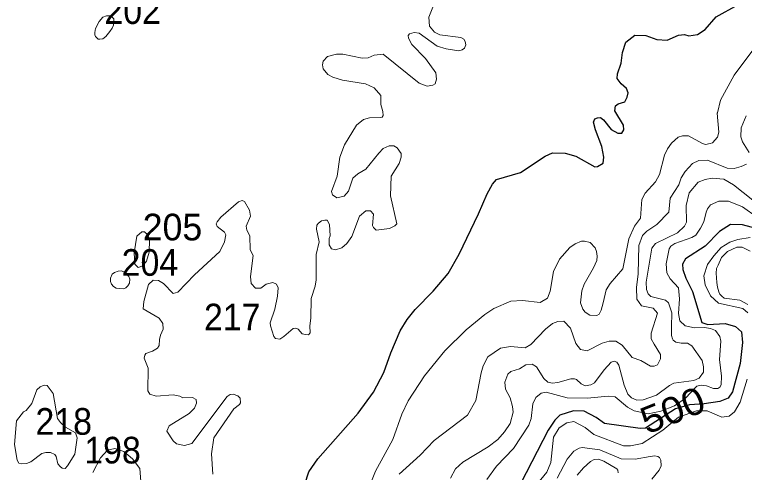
# Model space of a CAD drawing. Extents: x 499.9 to 555.3, y 9281.5 to 9336.8.
# Drawn here: x 540.718 to 545.098, y 9315.301 to 9318.048 of the extents above; entities that cross this region are included whole.
import ezdxf
from ezdxf.enums import TextEntityAlignment as Align

# ---------------------------------------------------------------- set-up
doc = ezdxf.new("R2010")
doc.units = 0
doc.header["$LTSCALE"] = 0.064
doc.layers.add('1', color=7, linetype='Continuous', lineweight=25)
doc.layers.add('2', color=7, linetype='Continuous', lineweight=13)
doc.layers.add('21', color=7, linetype='Continuous')
doc.layers.add('61', color=7, linetype='Continuous')

msp = doc.modelspace()

# ---------------------------------------------------------------- linework, layer by layer
at = {"layer": '1'}
for points in [[(542.3885, 9315.0081), (542.4845, 9315.3047), (542.5383, 9315.3815), (542.7797, 9315.6561), (542.8723, 9315.7816), (542.9349, 9315.9001), (542.9761, 9316.0186), (543.0324, 9316.1506), (543.0745, 9316.2176), (543.1222, 9316.2782), (543.2299, 9316.3878), (543.32, 9316.4954), (543.3856, 9316.6107), (543.503, 9316.8519), (543.5537, 9316.9721), (543.5859, 9317.03), (543.6107, 9317.0579), (543.7552, 9317.1006), (543.9024, 9317.1992), (543.9455, 9317.2192), (544.0227, 9317.2161), (544.0863, 9317.199), (544.2002, 9317.1338), (544.2161, 9317.1363), (544.2508, 9317.1561), (544.2542, 9317.1925), (544.2428, 9317.2568), (544.2052, 9317.3558), (544.1925, 9317.4033), (544.2011, 9317.4233), (544.216, 9317.4293), (544.2346, 9317.4304), (544.2517, 9317.4169), (544.2981, 9317.3583), (544.3379, 9317.3364), (544.3618, 9317.3369), (544.3749, 9317.3573), (544.3731, 9317.3841), (544.3214, 9317.4706), (544.3251, 9317.5), (544.3412, 9317.5132), (544.3808, 9317.5249), (544.3941, 9317.5522), (544.3996, 9317.5797), (544.3908, 9317.6044), (544.3578, 9317.6333), (544.3342, 9317.6643), (544.3372, 9317.6923), (544.3592, 9317.7559), (544.366, 9317.8203), (544.3856, 9317.8835), (544.4398, 9317.9243), (544.5065, 9317.9226), (544.5727, 9317.8992), (544.6355, 9317.8945), (544.7017, 9317.9247), (544.7389, 9317.9291), (544.7645, 9317.92), (544.8167, 9317.9283), (544.8621, 9317.9596), (544.9295, 9318.0346), (545.0587, 9318.1068)], [(545.2204, 9316.7502), (545.0875, 9316.786), (545.0141, 9316.788), (544.9483, 9316.7466), (544.8623, 9316.6577), (544.7438, 9316.5816), (544.7257, 9316.5497), (544.7292, 9316.5188), (544.7465, 9316.4668), (544.786, 9316.3863), (544.843, 9316.2003), (544.878, 9316.1881), (544.9832, 9316.1936), (545.0454, 9316.1756), (545.08, 9316.1448), (545.086, 9316.0802), (545.0727, 9315.9544)], [(545.0727, 9315.9544), (545.0261, 9315.7844), (545.0013, 9315.746), (544.9513, 9315.7256), (544.8567, 9315.7114), (544.7679, 9315.7063)], [(544.7679, 9315.7063), (544.6849, 9315.6819), (544.5039, 9315.5655), (544.4717, 9315.5643), (544.2584, 9315.5945), (544.2081, 9315.6295), (544.1365, 9315.6675), (544.072, 9315.6705), (543.9896, 9315.6448), (543.961, 9315.6144), (543.9205, 9315.5538), (543.7571, 9315.2367)]]:
    msp.add_lwpolyline(points, dxfattribs=at)
at = {"layer": '2'}
for points in [[(542.8481, 9317.428), (542.9144, 9317.4316), (542.9239, 9317.4333), (542.9298, 9317.4417), (542.9286, 9317.4677), (542.9159, 9317.5083), (542.9168, 9317.5622), (542.8765, 9317.6088), (542.8234, 9317.6331), (542.6858, 9317.6552), (542.6282, 9317.673), (542.5986, 9317.6897), (542.5711, 9317.7219), (542.5659, 9317.7471), (542.5711, 9317.7691), (542.5956, 9317.7961), (542.6508, 9317.8099), (542.689, 9317.8114), (542.8036, 9317.7877), (542.8402, 9317.7893), (542.8761, 9317.805), (542.9294, 9317.8098), (543.147, 9317.6369), (543.1942, 9317.6193), (543.2292, 9317.624), (543.2418, 9317.6335), (543.2499, 9317.6611), (543.2453, 9317.6979), (543.1842, 9317.7851), (543.1027, 9317.8688), (543.0814, 9317.9061), (543.0801, 9317.9228), (543.0884, 9317.933), (543.1171, 9317.9406), (543.1453, 9317.9368), (543.2549, 9317.8587), (543.3089, 9317.8419), (543.3846, 9317.8309), (543.4046, 9317.8358), (543.4183, 9317.8469), (543.4256, 9317.8676), (543.423, 9317.8861), (543.4142, 9317.9), (543.396, 9317.9104), (543.2708, 9317.9263), (543.2374, 9317.9438), (543.2077, 9317.9781), (543.204, 9318.0337), (543.2274, 9318.0925)], [(542.8216, 9315.1545), (542.8836, 9315.3073), (542.989, 9315.4991), (543.0429, 9315.6511), (543.0807, 9315.7298), (543.178, 9315.8804), (543.3004, 9316.0299), (543.4288, 9316.1568), (543.5406, 9316.2482), (543.5947, 9316.2849), (543.6972, 9316.3281), (543.7654, 9316.3333), (543.8732, 9316.3203), (543.9161, 9316.3468), (543.9328, 9316.3879), (543.9522, 9316.5056), (543.9877, 9316.5796), (544.0508, 9316.65), (544.0822, 9316.6733), (544.1207, 9316.6877), (544.1392, 9316.6886), (544.1719, 9316.6803), (544.2031, 9316.6477), (544.2101, 9316.6266), (544.2146, 9316.5985), (544.2129, 9316.5723), (544.1931, 9316.5292), (544.1359, 9316.4299), (544.1216, 9316.3903), (544.1144, 9316.3178), (544.1286, 9316.2806), (544.1423, 9316.2623), (544.1705, 9316.2439), (544.2121, 9316.2424), (544.2263, 9316.25), (544.2388, 9316.2735), (544.2506, 9316.3184), (544.2691, 9316.3973), (544.2926, 9316.4347), (544.3689, 9316.5217), (544.4042, 9316.703), (544.4386, 9316.7779), (544.4739, 9316.8256), (544.4823, 9316.9385), (544.5026, 9316.976), (544.5645, 9317.0445), (544.5892, 9317.0888), (544.6188, 9317.2051), (544.6363, 9317.2433), (544.6607, 9317.2769), (544.7001, 9317.3131), (544.7262, 9317.3197), (544.7622, 9317.3204), (544.8464, 9317.274), (544.8639, 9317.2693), (544.8933, 9317.2737), (544.9072, 9317.279), (544.936, 9317.3124), (544.9447, 9317.3421), (544.9356, 9317.4574), (544.9357, 9317.4578), (544.9537, 9317.5347), (545.0369, 9317.6852), (545.161, 9317.8507)], [(542.6548, 9317.0786), (542.6694, 9317.1932), (542.6986, 9317.2672), (542.77, 9317.3839), (542.8115, 9317.4188), (542.8481, 9317.428)], [(545.1267, 9317.2215), (545.0864, 9317.2838), (545.0767, 9317.3149), (545.0793, 9317.3688), (545.1088, 9317.4402)], [(541.6691, 9316.3747), (541.6986, 9316.3833), (541.7973, 9316.4861), (541.9505, 9316.6261), (541.9788, 9316.6838), (541.9855, 9316.726), (541.9789, 9316.7429), (541.9337, 9316.7757), (541.9281, 9316.7918), (541.9345, 9316.8047), (541.9559, 9316.8323), (542.0627, 9316.9243), (542.0843, 9316.9318), (542.0983, 9316.9263), (542.1282, 9316.8745), (542.1333, 9316.838), (542.1081, 9316.7792), (542.1124, 9316.7539), (542.131, 9316.7204), (542.1314, 9316.637), (542.1501, 9316.6017), (542.1345, 9316.477), (542.1379, 9316.435), (542.1633, 9316.4069), (542.1963, 9316.4063), (542.229, 9316.4301), (542.2686, 9316.4407), (542.2901, 9316.4298), (542.2996, 9316.4077), (542.2967, 9316.3576), (542.2802, 9316.2802), (542.2528, 9316.1979), (542.2532, 9316.1802), (542.2731, 9316.1166), (542.2845, 9316.1048), (542.3094, 9316.1008), (542.3347, 9316.1156), (542.3901, 9316.164), (542.406, 9316.1671), (542.4199, 9316.1602), (542.4434, 9316.1327), (542.4644, 9316.1276), (542.4828, 9316.1265), (542.4917, 9316.1377), (542.4909, 9316.1798), (542.4969, 9316.2271), (542.4972, 9316.3449), (542.5225, 9316.4189), (542.529, 9316.4571), (542.5291, 9316.6091), (542.5463, 9316.6846), (542.5295, 9316.7596), (542.5313, 9316.7844), (542.5425, 9316.7964), (542.5598, 9316.8105), (542.58, 9316.8152), (542.5935, 9316.8138), (542.6087, 9316.7879), (542.6118, 9316.7197), (542.6056, 9316.7046), (542.6057, 9316.6673), (542.62, 9316.6421), (542.6443, 9316.6356), (542.6812, 9316.6495), (542.7123, 9316.6745), (542.7425, 9316.7157), (542.7875, 9316.838), (542.8253, 9316.8706), (542.8534, 9316.8705), (542.8721, 9316.8505), (542.8652, 9316.7835), (542.8712, 9316.7701), (542.889, 9316.7551), (542.9676, 9316.7642), (543.001, 9316.78), (543.0118, 9316.7919), (542.9751, 9316.9601), (542.9781, 9317.0778), (543.0255, 9317.1543), (543.0382, 9317.1924), (543.0378, 9317.2152), (543.0152, 9317.2482), (542.9943, 9317.2598), (542.9652, 9317.2605), (542.9302, 9317.2439), (542.9037, 9317.2167), (542.8257, 9317.12), (542.7779, 9317.0925), (542.7486, 9317.0661), (542.7217, 9316.9895), (542.6965, 9316.9576), (542.6527, 9316.9493), (542.6257, 9316.9662), (542.6203, 9316.9861), (542.6548, 9317.0786)], [(543.5177, 9315.8977), (543.5309, 9315.94), (543.5578, 9315.9943), (543.6349, 9316.0467), (543.6947, 9316.056), (543.7815, 9316.049), (543.8164, 9316.0684), (543.9048, 9316.16), (543.9472, 9316.1944), (543.9791, 9316.2058), (544.0146, 9316.2086), (544.0537, 9316.1655), (544.0858, 9316.0752), (544.1135, 9316.0385), (544.1546, 9316.0296), (544.2448, 9316.0767), (544.2862, 9316.0893), (544.3267, 9316.0893), (544.3645, 9316.0649), (544.4253, 9315.9906), (544.4764, 9315.9719), (544.5344, 9315.9385), (544.5562, 9315.9375), (544.5761, 9315.9459), (544.5947, 9315.9829), (544.5948, 9316.0092), (544.5556, 9316.0713), (544.5391, 9316.1031), (544.5393, 9316.1364), (544.5757, 9316.256), (544.5501, 9316.2866), (544.4799, 9316.3003), (544.4516, 9316.341), (544.4501, 9316.4102), (544.4596, 9316.4929), (544.4643, 9316.6622), (544.4858, 9316.7224), (544.5116, 9316.7478), (544.5724, 9316.7894), (544.6436, 9316.863), (544.6516, 9316.9457), (544.7046, 9317.027), (544.7195, 9317.069), (544.7426, 9317.1066), (544.786, 9317.1541), (544.8249, 9317.1717), (544.8757, 9317.1739), (544.9952, 9317.1259), (545.0366, 9317.1256), (545.0787, 9317.1368), (545.1113, 9317.1508)], [(544.5093, 9316.4429), (544.5434, 9316.6463), (544.5653, 9316.674), (544.6966, 9316.7394), (544.738, 9316.7787), (544.7508, 9316.8031), (544.7493, 9316.902), (544.7669, 9316.9788), (544.8205, 9317.0422), (544.8616, 9317.0584), (544.9044, 9317.0667), (544.9742, 9317.0615), (545.0331, 9317.0263), (545.1478, 9316.9343)], [(545.1766, 9316.8309), (545.0868, 9316.8953), (545.0034, 9316.9284), (544.9437, 9316.9283), (544.8952, 9316.9058), (544.877, 9316.8831), (544.8691, 9316.8621), (544.8541, 9316.8051), (544.8355, 9316.7667), (544.8056, 9316.7236), (544.783, 9316.7096), (544.6798, 9316.6736), (544.6566, 9316.6592), (544.6464, 9316.6421), (544.6285, 9316.5531), (544.6328, 9316.4981), (544.653, 9316.4626), (544.7032, 9316.4087), (544.7094, 9316.3419), (544.7022, 9316.2548), (544.7096, 9316.2098), (544.7435, 9316.1806), (544.7983, 9316.1681), (544.8579, 9316.1701), (544.8954, 9316.1652), (544.9252, 9316.1534), (544.9512, 9316.1171), (544.9568, 9316.0888), (544.9488, 9315.979), (544.9597, 9315.8789), (544.9596, 9315.8259), (544.9504, 9315.8118), (544.9396, 9315.8047), (544.9127, 9315.8048), (544.8713, 9315.8197), (544.8391, 9315.8239), (544.8119, 9315.8179), (544.742, 9315.7441), (544.678, 9315.701), (544.5968, 9315.6679), (544.521, 9315.6531), (544.4373, 9315.6702), (544.397, 9315.6921), (544.3225, 9315.7538), (544.2796, 9315.7583), (544.1564, 9315.7458), (544.0348, 9315.7488), (543.9081, 9315.7819), (543.8787, 9315.7757), (543.8471, 9315.7504), (543.8292, 9315.7123), (543.8192, 9315.6246), (543.8053, 9315.585), (543.712, 9315.4435), (543.6103, 9315.3388), (543.5519, 9315.2579)], [(545.1317, 9316.7103), (545.059, 9316.6985), (545.0115, 9316.683), (544.959, 9316.6512), (544.9146, 9316.6011), (544.8764, 9316.5485), (544.8551, 9316.4801), (544.8628, 9316.426), (544.8936, 9316.3595), (544.9427, 9316.3159), (545.0894, 9316.2854), (545.1194, 9316.2593)], [(545.1325, 9316.6281), (545.0844, 9316.6521), (545.0533, 9316.6523), (544.9962, 9316.6261), (544.9608, 9316.5913), (544.9401, 9316.5437), (544.9308, 9316.5243), (544.9281, 9316.4967), (544.9327, 9316.4395), (544.9363, 9316.4122), (544.9438, 9316.3848), (544.9511, 9316.3699), (544.9618, 9316.358), (544.9773, 9316.3462), (545.0712, 9316.3336), (545.1192, 9316.3087)], [(541.4932, 9316.3274), (541.5227, 9316.428), (541.5493, 9316.4541), (541.5815, 9316.4515), (541.6127, 9316.4344), (541.6691, 9316.3747)], [(544.6429, 9316.3181), (544.625, 9316.3351), (544.5363, 9316.3571), (544.5214, 9316.3719), (544.5107, 9316.3985), (544.5093, 9316.4429)], [(541.9083, 9315.2906), (541.9003, 9315.4122), (541.914, 9315.5082), (542.0341, 9315.6819), (542.0688, 9315.7076), (542.0735, 9315.7184), (542.0717, 9315.746), (542.0581, 9315.7596), (542.0307, 9315.7707), (542.0112, 9315.769), (541.9941, 9315.7562), (541.7814, 9315.4742), (541.7373, 9315.4621), (541.6899, 9315.473), (541.6699, 9315.4911), (541.6323, 9315.5486), (541.6455, 9315.5794), (541.7664, 9315.6547), (541.7976, 9315.6868), (541.8094, 9315.7155), (541.8082, 9315.7383), (541.7857, 9315.7502), (541.7277, 9315.7491), (541.7102, 9315.7585), (541.6696, 9315.7663), (541.5671, 9315.7587), (541.5303, 9315.771), (541.5174, 9315.7897), (541.5202, 9315.9271), (541.4951, 9315.9867), (541.4989, 9316.0051), (541.5067, 9316.0148), (541.5454, 9316.0292), (541.5755, 9316.0462), (541.5862, 9316.0621), (541.5887, 9316.0982), (541.5943, 9316.1254), (541.6098, 9316.1614), (541.6085, 9316.1951), (541.586, 9316.2267), (541.4902, 9316.2823), (541.4932, 9316.3274)], [(543.3343, 9315.2667), (543.3637, 9315.3228), (543.4084, 9315.3625), (543.5611, 9315.4534), (543.6177, 9315.4975), (543.659, 9315.5436), (543.6923, 9315.5946), (543.7097, 9315.6616), (543.7066, 9315.6963), (543.6914, 9315.7486), (543.6643, 9315.8007), (543.661, 9315.8416), (543.678, 9315.8897), (543.6968, 9315.9059), (543.7489, 9315.9228), (543.7865, 9315.946), (543.8244, 9315.9506), (543.8498, 9315.9334), (543.8942, 9315.8642), (543.9185, 9315.843), (543.9437, 9315.8359), (543.9781, 9315.8413), (544.0561, 9315.862), (544.0791, 9315.863), (544.0911, 9315.8579), (544.1188, 9315.8318), (544.1416, 9315.8213), (544.1766, 9315.827), (544.1978, 9315.8392), (544.2564, 9315.9158), (544.2979, 9315.9621), (544.3157, 9315.9674), (544.3332, 9315.9623), (544.3435, 9315.9442), (544.3761, 9315.8245), (544.3978, 9315.771), (544.4207, 9315.7479), (544.4526, 9315.7349), (544.4905, 9315.7363), (544.571, 9315.7649), (544.6476, 9315.8218), (544.6749, 9315.8365), (544.794, 9315.8518), (544.8261, 9315.8668), (544.852, 9315.9031), (544.8535, 9315.9345), (544.8447, 9315.9717), (544.7826, 9316.0607), (544.7562, 9316.0767), (544.7183, 9316.076), (544.6869, 9316.0831), (544.6712, 9316.0938), (544.6661, 9316.1029), (544.6605, 9316.1217), (544.6599, 9316.1751), (544.6627, 9316.2592), (544.6429, 9316.3181)], [(543.0255, 9315.2905), (543.1529, 9315.4052), (543.2359, 9315.493), (543.4366, 9315.6445), (543.4873, 9315.7322), (543.5177, 9315.8977)], [(545.1144, 9315.8596), (545.0722, 9315.7217), (545.0381, 9315.6653), (545.0068, 9315.6376), (544.9626, 9315.6317), (544.8738, 9315.6703), (544.8097, 9315.6705), (544.7033, 9315.6331), (544.6083, 9315.5543), (544.4844, 9315.4737), (544.4144, 9315.4602), (544.3722, 9315.4605), (544.1944, 9315.5284), (544.1429, 9315.5698), (544.0744, 9315.6055)], [(544.0744, 9315.6055), (544.0332, 9315.5982), (543.9867, 9315.5681), (543.9522, 9315.5126), (543.9368, 9315.3595), (543.9131, 9315.3031)], [(541.1886, 9315.3004), (541.2344, 9315.389), (541.2755, 9315.4346), (541.3204, 9315.4451), (541.3748, 9315.4259), (541.4262, 9315.3831), (541.4702, 9315.3243), (541.4817, 9315.1668)], [(544.5423, 9315.2603), (544.5861, 9315.3134), (544.598, 9315.3411), (544.5971, 9315.3736), (544.5883, 9315.3899), (544.5795, 9315.3965), (544.5606, 9315.4009), (544.5321, 9315.3971), (544.4429, 9315.3798), (544.3594, 9315.3814), (544.23, 9315.4367), (544.1239, 9315.4495), (544.1057, 9315.4461), (544.0736, 9315.4277), (544.0347, 9315.3811), (543.9742, 9315.2667)], [(544.3396, 9315.2976), (544.3388, 9315.3141), (544.3333, 9315.3222), (544.255, 9315.368), (544.2232, 9315.3797), (544.1973, 9315.3785), (544.1735, 9315.3659), (544.133, 9315.3278), (544.0947, 9315.2837)], [(543.9131, 9315.3031), (543.743, 9315.0948)]]:
    msp.add_lwpolyline(points, dxfattribs=at)
for points in [[(541.2207, 9317.9016), (541.2308, 9317.9), (541.2483, 9317.9025), (541.2658, 9317.9175), (541.2892, 9317.9459), (541.3034, 9317.9668), (541.3118, 9317.9843), (541.3143, 9318.0027), (541.3135, 9318.0228), (541.3026, 9318.0345), (541.2909, 9318.0403), (541.2692, 9318.0412), (541.2483, 9318.0328), (541.2266, 9318.0077), (541.2032, 9317.9643), (541.1998, 9317.9417), (541.1998, 9317.9267), (541.2032, 9317.9167), (541.2115, 9317.9083)], [(541.5098, 9316.5679), (541.4877, 9316.5403), (541.4601, 9316.5314), (541.44, 9316.5507), (541.4349, 9316.6192), (541.4523, 9316.7191), (541.481, 9316.7443), (541.4983, 9316.7441), (541.5182, 9316.7259), (541.5281, 9316.697), (541.525, 9316.622)], [(541.3736, 9316.4018), (541.3861, 9316.4081), (541.3971, 9316.4198), (541.4073, 9316.4371), (541.4089, 9316.4598), (541.4042, 9316.4755), (541.3885, 9316.4943), (541.3744, 9316.5045), (541.3571, 9316.51), (541.3399, 9316.5092), (541.318, 9316.5013), (541.3039, 9316.4904), (541.2937, 9316.4661), (541.2929, 9316.4465), (541.2992, 9316.43), (541.3117, 9316.4159), (541.3281, 9316.4065), (541.3462, 9316.4042)], [(540.7438, 9315.3558), (540.7347, 9315.3742), (540.7183, 9315.4688), (540.7304, 9315.6099), (540.7711, 9315.6635), (540.7883, 9315.6718), (540.8219, 9315.7149), (540.8518, 9315.7964), (540.8717, 9315.8146), (540.8955, 9315.8247), (540.9145, 9315.822), (540.9501, 9315.7743), (540.9766, 9315.625), (540.9946, 9315.5995), (541.0231, 9315.5729), (541.0841, 9315.5391), (541.0946, 9315.5084), (541.0798, 9315.4104), (541.0364, 9315.3402), (541.0208, 9315.3251), (541.0046, 9315.3261), (540.9909, 9315.3363), (540.9772, 9315.3513), (540.9684, 9315.3956), (540.9593, 9315.4078), (540.9344, 9315.4193), (540.9048, 9315.42), (540.8826, 9315.4134), (540.8148, 9315.364), (540.7894, 9315.3542), (540.7621, 9315.3513)]]:
    msp.add_lwpolyline(points, close=True, dxfattribs=at)

# ---------------------------------------------------------------- texts
at = {"layer": '21', "width": 0.95}
for s, p in [('202', (541.2574, 9317.992)), ('204', (541.3608, 9316.4807)), ('217', (541.855, 9316.1532)), ('218', (540.8436, 9315.5268)), ('198', (541.1367, 9315.3544))]:
    msp.add_text(s, height=0.16, dxfattribs=at).set_placement(p)
at = {"layer": '21'}
msp.add_text('205', height=0.16, dxfattribs=at).set_placement((541.4872, 9316.6933))
at = {"layer": '61', "width": 1.1}
msp.add_text('500', height=0.16, rotation=21.801, dxfattribs=at).set_placement((544.6967, 9315.6004), align=Align.CENTER)

doc.saveas('drawing.dxf')
